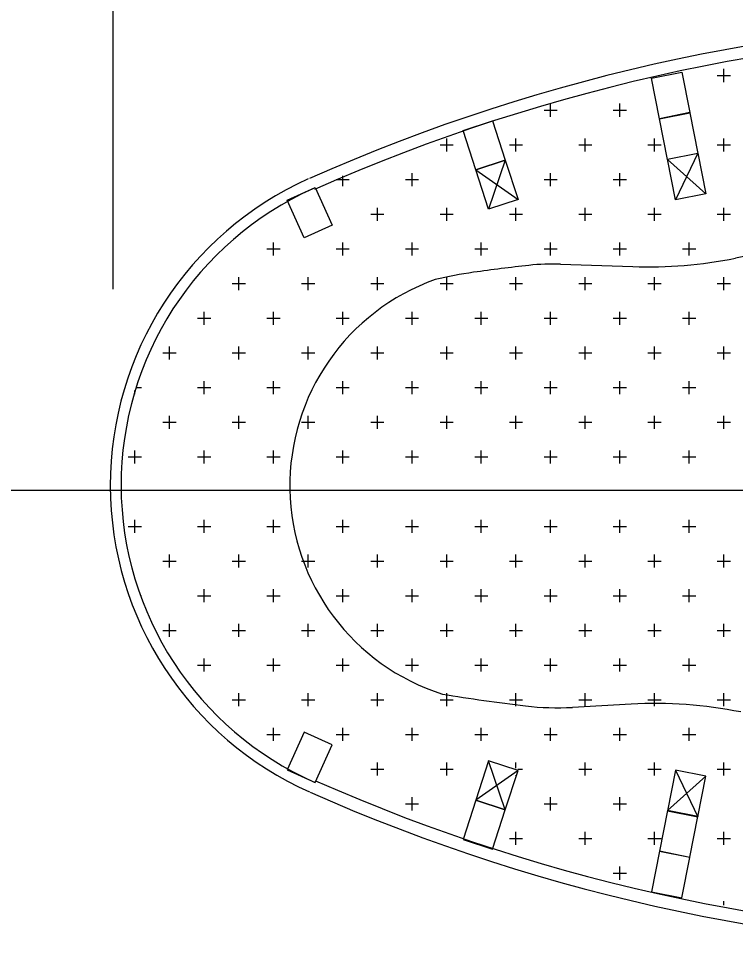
# Model space of a CAD drawing. Extents: x 1312564.2 to 1312581.5, y 1207298.4 to 1207352.6.
# Drawn here: x 1312577.576 to 1312578.225, y 1207304.871 to 1207305.715 of the extents above; entities that cross this region are included whole.
import ezdxf

# ---------------------------------------------------------------- set-up
doc = ezdxf.new("R2010")
doc.units = 0
for name, color, linetype in [('Level 10', 7, 'Continuous'), ('Level 15', 7, 'Continuous'), ('Level 2', 7, 'Continuous'), ('Level 21', 7, 'Continuous'), ('Level 8', 7, 'Continuous')]:
    doc.layers.add(name, color=color, linetype=linetype)

msp = doc.modelspace()

# ---------------------------------------------------------------- linework, layer by layer
at = {"layer": 'Level 10'}
for centre, radius, start, end in [((1312578.52133, 1207304.03357), 1.66997, 90.01657, 113.93173), ((1312577.96265, 1207305.29266), 0.29371, 114.17352, 246.08075), ((1312578.51929, 1207306.55185), 1.66887, 246.15921, 270.06709)]:
    msp.add_arc(centre, radius, start, end, dxfattribs=at)
at = {"layer": 'Level 15'}
for p, q in [((1312577.66152, 1207306.45178), (1312577.66152, 1207305.46979)), ((1312579.03428, 1207305.28767), (1312575.34072, 1207305.28767))]:
    msp.add_line(p, q, dxfattribs=at)
at = {"layer": 'Level 2'}
for p, q in [((1312578.06659, 1207305.49249), (1312578.132, 1207305.49025)), ((1312578.13046, 1207305.09457), (1312578.0774, 1207305.09169))]:
    msp.add_line(p, q, dxfattribs=at)
for centre, radius, start, end in [((1312578.52133, 1207304.03357), 1.49408, 90.01657, 101.44681), ((1312578.21105, 1207303.91591), 1.58499, 96.26908, 98.09076), ((1312578.05974, 1207305.29329), 0.19932, 88.03032, 96.26908), ((1312578.1457, 1207305.88865), 0.39864, 268.03032, 281.44681), ((1312578.04409, 1207305.09045), 0.39864, 98.09076, 103.16876), ((1312578.0194, 1207305.29225), 0.19774, 109.53706, 252.44905), ((1312578.21394, 1207306.62116), 1.53859, 260.49105, 263.31851), ((1312578.15204, 1207304.69651), 0.39864, 78.76835, 93.10306), ((1312578.06392, 1207305.34048), 0.24915, 263.31851, 273.10306)]:
    msp.add_arc(centre, radius, start, end, dxfattribs=at)
at = {"layer": 'Level 21'}
for p, q in [((1312578.21444, 1207305.65705), (1312578.21444, 1207305.66901)), ((1312578.20846, 1207305.66303), (1312578.22042, 1207305.66303)), ((1312578.05765, 1207305.6257), (1312578.05765, 1207305.63766)), ((1312578.12037, 1207305.6257), (1312578.12037, 1207305.63766)), ((1312578.05167, 1207305.63168), (1312578.06363, 1207305.63168)), ((1312578.11439, 1207305.63168), (1312578.12635, 1207305.63168)), ((1312577.9576, 1207305.60032), (1312577.96956, 1207305.60032)), ((1312577.96358, 1207305.60032), (1312577.96358, 1207305.6063)), ((1312577.96358, 1207305.59434), (1312577.96358, 1207305.60032)), ((1312578.02032, 1207305.60032), (1312578.0263, 1207305.60032)), ((1312578.0263, 1207305.60032), (1312578.0263, 1207305.6063)), ((1312578.0263, 1207305.59434), (1312578.0263, 1207305.60032)), ((1312578.0263, 1207305.60032), (1312578.03228, 1207305.60032)), ((1312578.08303, 1207305.60032), (1312578.09499, 1207305.60032)), ((1312578.08901, 1207305.60032), (1312578.08901, 1207305.6063)), ((1312578.08901, 1207305.59434), (1312578.08901, 1207305.60032)), ((1312578.14574, 1207305.60032), (1312578.1577, 1207305.60032)), ((1312578.15172, 1207305.60032), (1312578.15172, 1207305.6063)), ((1312578.15172, 1207305.59434), (1312578.15172, 1207305.60032)), ((1312578.20846, 1207305.60032), (1312578.22042, 1207305.60032)), ((1312578.21444, 1207305.60032), (1312578.21444, 1207305.6063)), ((1312578.21444, 1207305.59434), (1312578.21444, 1207305.60032)), ((1312577.93223, 1207305.56298), (1312577.93223, 1207305.57494)), ((1312578.05765, 1207305.56298), (1312578.05765, 1207305.57494)), ((1312578.12037, 1207305.56298), (1312578.12037, 1207305.57494)), ((1312577.86353, 1207305.56896), (1312577.87549, 1207305.56896)), ((1312577.86951, 1207305.56298), (1312577.86951, 1207305.57249)), ((1312577.92625, 1207305.56896), (1312577.93821, 1207305.56896)), ((1312578.05167, 1207305.56896), (1312578.06363, 1207305.56896)), ((1312578.11439, 1207305.56896), (1312578.12635, 1207305.56896)), ((1312577.90087, 1207305.53163), (1312577.90087, 1207305.54359)), ((1312577.96358, 1207305.53163), (1312577.96358, 1207305.54359)), ((1312578.0263, 1207305.53163), (1312578.0263, 1207305.54359)), ((1312578.08901, 1207305.53163), (1312578.08901, 1207305.54359)), ((1312578.15172, 1207305.53163), (1312578.15172, 1207305.54359)), ((1312578.21444, 1207305.53163), (1312578.21444, 1207305.54359)), ((1312577.89489, 1207305.53761), (1312577.90685, 1207305.53761)), ((1312577.9576, 1207305.53761), (1312577.96956, 1207305.53761)), ((1312578.02032, 1207305.53761), (1312578.0263, 1207305.53761)), ((1312578.0263, 1207305.53761), (1312578.03228, 1207305.53761)), ((1312578.08303, 1207305.53761), (1312578.09499, 1207305.53761)), ((1312578.14574, 1207305.53761), (1312578.1577, 1207305.53761)), ((1312578.20846, 1207305.53761), (1312578.22042, 1207305.53761)), ((1312577.8068, 1207305.50027), (1312577.8068, 1207305.51223)), ((1312577.86951, 1207305.50027), (1312577.86951, 1207305.51223)), ((1312577.93223, 1207305.50027), (1312577.93223, 1207305.51223)), ((1312577.99494, 1207305.50027), (1312577.99494, 1207305.51223)), ((1312578.05765, 1207305.50027), (1312578.05765, 1207305.51223)), ((1312578.12037, 1207305.50027), (1312578.12037, 1207305.51223)), ((1312578.18308, 1207305.50027), (1312578.18308, 1207305.51223)), ((1312577.80082, 1207305.50625), (1312577.81278, 1207305.50625)), ((1312577.86353, 1207305.50625), (1312577.87549, 1207305.50625)), ((1312577.92625, 1207305.50625), (1312577.93821, 1207305.50625)), ((1312577.98896, 1207305.50625), (1312578.00092, 1207305.50625)), ((1312578.05167, 1207305.50625), (1312578.06363, 1207305.50625)), ((1312578.11439, 1207305.50625), (1312578.12635, 1207305.50625)), ((1312578.1771, 1207305.50625), (1312578.18906, 1207305.50625)), ((1312577.76946, 1207305.47489), (1312577.78142, 1207305.47489)), ((1312577.77544, 1207305.46891), (1312577.77544, 1207305.48087)), ((1312577.83218, 1207305.47489), (1312577.84414, 1207305.47489)), ((1312577.83816, 1207305.46891), (1312577.83816, 1207305.48087)), ((1312577.89489, 1207305.47489), (1312577.90685, 1207305.47489)), ((1312577.90087, 1207305.46891), (1312577.90087, 1207305.48087)), ((1312577.9576, 1207305.47489), (1312577.96956, 1207305.47489)), ((1312577.96358, 1207305.46891), (1312577.96358, 1207305.48087)), ((1312578.02032, 1207305.47489), (1312578.0263, 1207305.47489)), ((1312578.0263, 1207305.46891), (1312578.0263, 1207305.48087)), ((1312578.0263, 1207305.47489), (1312578.03228, 1207305.47489)), ((1312578.08303, 1207305.47489), (1312578.09499, 1207305.47489)), ((1312578.08901, 1207305.46891), (1312578.08901, 1207305.48087)), ((1312578.14574, 1207305.47489), (1312578.1577, 1207305.47489)), ((1312578.15172, 1207305.46891), (1312578.15172, 1207305.48087)), ((1312578.20846, 1207305.47489), (1312578.22042, 1207305.47489)), ((1312578.21444, 1207305.46891), (1312578.21444, 1207305.48087)), ((1312577.74409, 1207305.43756), (1312577.74409, 1207305.44952)), ((1312577.8068, 1207305.43756), (1312577.8068, 1207305.44952)), ((1312577.86951, 1207305.43756), (1312577.86951, 1207305.44952)), ((1312577.93223, 1207305.43756), (1312577.93223, 1207305.44952)), ((1312577.99494, 1207305.43756), (1312577.99494, 1207305.44952)), ((1312578.05765, 1207305.43756), (1312578.05765, 1207305.44952)), ((1312578.12037, 1207305.43756), (1312578.12037, 1207305.44952)), ((1312578.18308, 1207305.43756), (1312578.18308, 1207305.44952)), ((1312577.73811, 1207305.44354), (1312577.75007, 1207305.44354)), ((1312577.80082, 1207305.44354), (1312577.81278, 1207305.44354)), ((1312577.86353, 1207305.44354), (1312577.87549, 1207305.44354)), ((1312577.92625, 1207305.44354), (1312577.93821, 1207305.44354)), ((1312577.98896, 1207305.44354), (1312578.00092, 1207305.44354)), ((1312578.05167, 1207305.44354), (1312578.06363, 1207305.44354)), ((1312578.11439, 1207305.44354), (1312578.12635, 1207305.44354)), ((1312578.1771, 1207305.44354), (1312578.18906, 1207305.44354)), ((1312577.71273, 1207305.4062), (1312577.71273, 1207305.41816)), ((1312577.77544, 1207305.4062), (1312577.77544, 1207305.41816)), ((1312577.83816, 1207305.4062), (1312577.83816, 1207305.41816)), ((1312577.90087, 1207305.4062), (1312577.90087, 1207305.41816)), ((1312577.96358, 1207305.4062), (1312577.96358, 1207305.41816)), ((1312578.0263, 1207305.4062), (1312578.0263, 1207305.41816)), ((1312578.08901, 1207305.4062), (1312578.08901, 1207305.41816)), ((1312578.15172, 1207305.4062), (1312578.15172, 1207305.41816)), ((1312578.21444, 1207305.4062), (1312578.21444, 1207305.41816)), ((1312577.70675, 1207305.41218), (1312577.71871, 1207305.41218)), ((1312577.76946, 1207305.41218), (1312577.78142, 1207305.41218)), ((1312577.83218, 1207305.41218), (1312577.84414, 1207305.41218)), ((1312577.89489, 1207305.41218), (1312577.90685, 1207305.41218)), ((1312577.9576, 1207305.41218), (1312577.96956, 1207305.41218)), ((1312578.02032, 1207305.41218), (1312578.0263, 1207305.41218)), ((1312578.0263, 1207305.41218), (1312578.03228, 1207305.41218)), ((1312578.08303, 1207305.41218), (1312578.09499, 1207305.41218)), ((1312578.14574, 1207305.41218), (1312578.1577, 1207305.41218)), ((1312578.20846, 1207305.41218), (1312578.22042, 1207305.41218)), ((1312577.68219, 1207305.38082), (1312577.68735, 1207305.38082)), ((1312577.73811, 1207305.38082), (1312577.75007, 1207305.38082)), ((1312577.74409, 1207305.37484), (1312577.74409, 1207305.3868)), ((1312577.80082, 1207305.38082), (1312577.81278, 1207305.38082)), ((1312577.8068, 1207305.37484), (1312577.8068, 1207305.3868)), ((1312577.86353, 1207305.38082), (1312577.87549, 1207305.38082)), ((1312577.86951, 1207305.37484), (1312577.86951, 1207305.3868)), ((1312577.92625, 1207305.38082), (1312577.93821, 1207305.38082)), ((1312577.93223, 1207305.37484), (1312577.93223, 1207305.3868)), ((1312577.98896, 1207305.38082), (1312578.00092, 1207305.38082)), ((1312577.99494, 1207305.37484), (1312577.99494, 1207305.3868)), ((1312578.05167, 1207305.38082), (1312578.06363, 1207305.38082)), ((1312578.05765, 1207305.37484), (1312578.05765, 1207305.3868)), ((1312578.11439, 1207305.38082), (1312578.12635, 1207305.38082)), ((1312578.12037, 1207305.37484), (1312578.12037, 1207305.3868)), ((1312578.1771, 1207305.38082), (1312578.18906, 1207305.38082)), ((1312578.18308, 1207305.37484), (1312578.18308, 1207305.3868)), ((1312577.68137, 1207305.37484), (1312577.68137, 1207305.37823)), ((1312577.71273, 1207305.34349), (1312577.71273, 1207305.35545)), ((1312577.77544, 1207305.34349), (1312577.77544, 1207305.35545)), ((1312577.83816, 1207305.34349), (1312577.83816, 1207305.35545)), ((1312577.90087, 1207305.34349), (1312577.90087, 1207305.35545)), ((1312577.96358, 1207305.34349), (1312577.96358, 1207305.35545)), ((1312578.0263, 1207305.34349), (1312578.0263, 1207305.35545)), ((1312578.08901, 1207305.34349), (1312578.08901, 1207305.35545)), ((1312578.15172, 1207305.34349), (1312578.15172, 1207305.35545)), ((1312578.21444, 1207305.34349), (1312578.21444, 1207305.35545)), ((1312577.70675, 1207305.34947), (1312577.71871, 1207305.34947)), ((1312577.76946, 1207305.34947), (1312577.78142, 1207305.34947)), ((1312577.83218, 1207305.34947), (1312577.84414, 1207305.34947)), ((1312577.89489, 1207305.34947), (1312577.90685, 1207305.34947)), ((1312577.9576, 1207305.34947), (1312577.96956, 1207305.34947)), ((1312578.02032, 1207305.34947), (1312578.0263, 1207305.34947)), ((1312578.0263, 1207305.34947), (1312578.03228, 1207305.34947)), ((1312578.08303, 1207305.34947), (1312578.09499, 1207305.34947)), ((1312578.14574, 1207305.34947), (1312578.1577, 1207305.34947)), ((1312578.20846, 1207305.34947), (1312578.22042, 1207305.34947)), ((1312577.68137, 1207305.31213), (1312577.68137, 1207305.32409)), ((1312577.74409, 1207305.31213), (1312577.74409, 1207305.32409)), ((1312577.8068, 1207305.31213), (1312577.8068, 1207305.32409)), ((1312577.86951, 1207305.31213), (1312577.86951, 1207305.32409)), ((1312577.93223, 1207305.31213), (1312577.93223, 1207305.32409)), ((1312577.99494, 1207305.31213), (1312577.99494, 1207305.32409)), ((1312578.05765, 1207305.31213), (1312578.05765, 1207305.32409)), ((1312578.12037, 1207305.31213), (1312578.12037, 1207305.32409)), ((1312578.18308, 1207305.31213), (1312578.18308, 1207305.32409)), ((1312577.67539, 1207305.31811), (1312577.68735, 1207305.31811)), ((1312577.73811, 1207305.31811), (1312577.75007, 1207305.31811)), ((1312577.80082, 1207305.31811), (1312577.81278, 1207305.31811)), ((1312577.86353, 1207305.31811), (1312577.87549, 1207305.31811)), ((1312577.92625, 1207305.31811), (1312577.93821, 1207305.31811)), ((1312577.98896, 1207305.31811), (1312578.00092, 1207305.31811)), ((1312578.05167, 1207305.31811), (1312578.06363, 1207305.31811)), ((1312578.11439, 1207305.31811), (1312578.12635, 1207305.31811)), ((1312578.1771, 1207305.31811), (1312578.18906, 1207305.31811)), ((1312577.67539, 1207305.2554), (1312577.68735, 1207305.2554)), ((1312577.68137, 1207305.24942), (1312577.68137, 1207305.26138)), ((1312577.73811, 1207305.2554), (1312577.75007, 1207305.2554)), ((1312577.74409, 1207305.24942), (1312577.74409, 1207305.26138)), ((1312577.80082, 1207305.2554), (1312577.81278, 1207305.2554)), ((1312577.8068, 1207305.24942), (1312577.8068, 1207305.26138)), ((1312577.86353, 1207305.2554), (1312577.87549, 1207305.2554)), ((1312577.86951, 1207305.24942), (1312577.86951, 1207305.26138)), ((1312577.92625, 1207305.2554), (1312577.93821, 1207305.2554)), ((1312577.93223, 1207305.24942), (1312577.93223, 1207305.26138)), ((1312577.98896, 1207305.2554), (1312578.00092, 1207305.2554)), ((1312577.99494, 1207305.24942), (1312577.99494, 1207305.26138)), ((1312578.05167, 1207305.2554), (1312578.06363, 1207305.2554)), ((1312578.05765, 1207305.24942), (1312578.05765, 1207305.26138)), ((1312578.11439, 1207305.2554), (1312578.12635, 1207305.2554)), ((1312578.12037, 1207305.24942), (1312578.12037, 1207305.26138)), ((1312578.1771, 1207305.2554), (1312578.18906, 1207305.2554)), ((1312578.18308, 1207305.24942), (1312578.18308, 1207305.26138)), ((1312577.71273, 1207305.22404), (1312577.71273, 1207305.23002)), ((1312577.77544, 1207305.22404), (1312577.77544, 1207305.23002)), ((1312577.83816, 1207305.22404), (1312577.83816, 1207305.23002)), ((1312577.90087, 1207305.22404), (1312577.90087, 1207305.23002)), ((1312577.96358, 1207305.22404), (1312577.96358, 1207305.23002)), ((1312578.0263, 1207305.22404), (1312578.0263, 1207305.23002)), ((1312578.08901, 1207305.22404), (1312578.08901, 1207305.23002)), ((1312578.15172, 1207305.22404), (1312578.15172, 1207305.23002)), ((1312578.21444, 1207305.22404), (1312578.21444, 1207305.23002)), ((1312577.70675, 1207305.22404), (1312577.71871, 1207305.22404)), ((1312577.71273, 1207305.21806), (1312577.71273, 1207305.22404)), ((1312577.76946, 1207305.22404), (1312577.78142, 1207305.22404)), ((1312577.77544, 1207305.21806), (1312577.77544, 1207305.22404)), ((1312577.83218, 1207305.22404), (1312577.84414, 1207305.22404)), ((1312577.83816, 1207305.21806), (1312577.83816, 1207305.22404)), ((1312577.89489, 1207305.22404), (1312577.90685, 1207305.22404)), ((1312577.90087, 1207305.21806), (1312577.90087, 1207305.22404)), ((1312577.9576, 1207305.22404), (1312577.96956, 1207305.22404)), ((1312577.96358, 1207305.21806), (1312577.96358, 1207305.22404)), ((1312578.02032, 1207305.22404), (1312578.0263, 1207305.22404)), ((1312578.0263, 1207305.21806), (1312578.0263, 1207305.22404)), ((1312578.0263, 1207305.22404), (1312578.03228, 1207305.22404)), ((1312578.08303, 1207305.22404), (1312578.09499, 1207305.22404)), ((1312578.08901, 1207305.21806), (1312578.08901, 1207305.22404)), ((1312578.14574, 1207305.22404), (1312578.1577, 1207305.22404)), ((1312578.15172, 1207305.21806), (1312578.15172, 1207305.22404)), ((1312578.20846, 1207305.22404), (1312578.22042, 1207305.22404)), ((1312578.21444, 1207305.21806), (1312578.21444, 1207305.22404)), ((1312577.74409, 1207305.1867), (1312577.74409, 1207305.19866)), ((1312577.8068, 1207305.1867), (1312577.8068, 1207305.19866)), ((1312577.86951, 1207305.1867), (1312577.86951, 1207305.19866)), ((1312577.93223, 1207305.1867), (1312577.93223, 1207305.19866)), ((1312577.99494, 1207305.1867), (1312577.99494, 1207305.19866)), ((1312578.05765, 1207305.1867), (1312578.05765, 1207305.19866)), ((1312578.12037, 1207305.1867), (1312578.12037, 1207305.19866)), ((1312578.18308, 1207305.1867), (1312578.18308, 1207305.19866)), ((1312577.68714, 1207305.19268), (1312577.68735, 1207305.19268)), ((1312577.73811, 1207305.19268), (1312577.75007, 1207305.19268)), ((1312577.80082, 1207305.19268), (1312577.81278, 1207305.19268)), ((1312577.86353, 1207305.19268), (1312577.87549, 1207305.19268)), ((1312577.92625, 1207305.19268), (1312577.93821, 1207305.19268)), ((1312577.98896, 1207305.19268), (1312578.00092, 1207305.19268)), ((1312578.05167, 1207305.19268), (1312578.06363, 1207305.19268)), ((1312578.11439, 1207305.19268), (1312578.12635, 1207305.19268)), ((1312578.1771, 1207305.19268), (1312578.18906, 1207305.19268)), ((1312577.70675, 1207305.16133), (1312577.71871, 1207305.16133)), ((1312577.71273, 1207305.15535), (1312577.71273, 1207305.16731)), ((1312577.76946, 1207305.16133), (1312577.78142, 1207305.16133)), ((1312577.77544, 1207305.15535), (1312577.77544, 1207305.16731)), ((1312577.83218, 1207305.16133), (1312577.84414, 1207305.16133)), ((1312577.83816, 1207305.15535), (1312577.83816, 1207305.16731)), ((1312577.89489, 1207305.16133), (1312577.90685, 1207305.16133)), ((1312577.90087, 1207305.15535), (1312577.90087, 1207305.16731)), ((1312577.9576, 1207305.16133), (1312577.96956, 1207305.16133)), ((1312577.96358, 1207305.15535), (1312577.96358, 1207305.16731)), ((1312578.02032, 1207305.16133), (1312578.0263, 1207305.16133)), ((1312578.0263, 1207305.15535), (1312578.0263, 1207305.16731)), ((1312578.0263, 1207305.16133), (1312578.03228, 1207305.16133)), ((1312578.08303, 1207305.16133), (1312578.09499, 1207305.16133)), ((1312578.08901, 1207305.15535), (1312578.08901, 1207305.16731)), ((1312578.14574, 1207305.16133), (1312578.1577, 1207305.16133)), ((1312578.15172, 1207305.15535), (1312578.15172, 1207305.16731)), ((1312578.20846, 1207305.16133), (1312578.22042, 1207305.16133)), ((1312578.21444, 1207305.15535), (1312578.21444, 1207305.16731)), ((1312577.74409, 1207305.12399), (1312577.74409, 1207305.13595)), ((1312577.8068, 1207305.12399), (1312577.8068, 1207305.13595)), ((1312577.86951, 1207305.12399), (1312577.86951, 1207305.13595)), ((1312577.93223, 1207305.12399), (1312577.93223, 1207305.13595)), ((1312577.99494, 1207305.12399), (1312577.99494, 1207305.13595)), ((1312578.05765, 1207305.12399), (1312578.05765, 1207305.13595)), ((1312578.12037, 1207305.12399), (1312578.12037, 1207305.13595)), ((1312578.18308, 1207305.12399), (1312578.18308, 1207305.13595)), ((1312577.73811, 1207305.12997), (1312577.75007, 1207305.12997)), ((1312577.80082, 1207305.12997), (1312577.81278, 1207305.12997)), ((1312577.86353, 1207305.12997), (1312577.87549, 1207305.12997)), ((1312577.92625, 1207305.12997), (1312577.93821, 1207305.12997)), ((1312577.98896, 1207305.12997), (1312578.00092, 1207305.12997)), ((1312578.05167, 1207305.12997), (1312578.06363, 1207305.12997)), ((1312578.11439, 1207305.12997), (1312578.12635, 1207305.12997)), ((1312578.1771, 1207305.12997), (1312578.18906, 1207305.12997)), ((1312577.77544, 1207305.09263), (1312577.77544, 1207305.10459)), ((1312577.83816, 1207305.09263), (1312577.83816, 1207305.10459)), ((1312577.90087, 1207305.09263), (1312577.90087, 1207305.10459)), ((1312577.96358, 1207305.09263), (1312577.96358, 1207305.10459)), ((1312578.0263, 1207305.09263), (1312578.0263, 1207305.10459)), ((1312578.08901, 1207305.09263), (1312578.08901, 1207305.10459)), ((1312578.15172, 1207305.09263), (1312578.15172, 1207305.10459)), ((1312578.21444, 1207305.09263), (1312578.21444, 1207305.10459)), ((1312577.76946, 1207305.09861), (1312577.78142, 1207305.09861)), ((1312577.83218, 1207305.09861), (1312577.84414, 1207305.09861)), ((1312577.89489, 1207305.09861), (1312577.90685, 1207305.09861)), ((1312577.9576, 1207305.09861), (1312577.96956, 1207305.09861)), ((1312578.02032, 1207305.09861), (1312578.0263, 1207305.09861)), ((1312578.0263, 1207305.09861), (1312578.03228, 1207305.09861)), ((1312578.08303, 1207305.09861), (1312578.09499, 1207305.09861)), ((1312578.14574, 1207305.09861), (1312578.1577, 1207305.09861)), ((1312578.20846, 1207305.09861), (1312578.22042, 1207305.09861)), ((1312577.8068, 1207305.06128), (1312577.8068, 1207305.07324)), ((1312577.86951, 1207305.06128), (1312577.86951, 1207305.07324)), ((1312577.93223, 1207305.06128), (1312577.93223, 1207305.07324)), ((1312577.99494, 1207305.06128), (1312577.99494, 1207305.07324)), ((1312578.05765, 1207305.06128), (1312578.05765, 1207305.07324)), ((1312578.12037, 1207305.06128), (1312578.12037, 1207305.07324)), ((1312578.18308, 1207305.06128), (1312578.18308, 1207305.07324)), ((1312577.80082, 1207305.06726), (1312577.81278, 1207305.06726)), ((1312577.86353, 1207305.06726), (1312577.87549, 1207305.06726)), ((1312577.92625, 1207305.06726), (1312577.93821, 1207305.06726)), ((1312577.98896, 1207305.06726), (1312578.00092, 1207305.06726)), ((1312578.05167, 1207305.06726), (1312578.06363, 1207305.06726)), ((1312578.11439, 1207305.06726), (1312578.12635, 1207305.06726)), ((1312578.1771, 1207305.06726), (1312578.18906, 1207305.06726)), ((1312577.89489, 1207305.0359), (1312577.90685, 1207305.0359)), ((1312577.90087, 1207305.02992), (1312577.90087, 1207305.04188)), ((1312577.9576, 1207305.0359), (1312577.96956, 1207305.0359)), ((1312577.96358, 1207305.02992), (1312577.96358, 1207305.04188)), ((1312578.0263, 1207305.03674), (1312578.0263, 1207305.04188)), ((1312578.02811, 1207305.0359), (1312578.03228, 1207305.0359)), ((1312578.08303, 1207305.0359), (1312578.09499, 1207305.0359)), ((1312578.08901, 1207305.02992), (1312578.08901, 1207305.04188)), ((1312578.14574, 1207305.0359), (1312578.1577, 1207305.0359)), ((1312578.15172, 1207305.02992), (1312578.15172, 1207305.04188)), ((1312578.20846, 1207305.0359), (1312578.22042, 1207305.0359)), ((1312578.21444, 1207305.02992), (1312578.21444, 1207305.04188)), ((1312578.0263, 1207305.02992), (1312578.0263, 1207305.03033)), ((1312577.93223, 1207304.99856), (1312577.93223, 1207305.01052)), ((1312578.05765, 1207304.99856), (1312578.05765, 1207305.01052)), ((1312578.12037, 1207304.99856), (1312578.12037, 1207305.01052)), ((1312577.92625, 1207305.00454), (1312577.93821, 1207305.00454)), ((1312578.05167, 1207305.00454), (1312578.06363, 1207305.00454)), ((1312578.11439, 1207305.00454), (1312578.12635, 1207305.00454)), ((1312578.0263, 1207304.96721), (1312578.0263, 1207304.97917)), ((1312578.08901, 1207304.96721), (1312578.08901, 1207304.97917)), ((1312578.15172, 1207304.96721), (1312578.15172, 1207304.97917)), ((1312578.21444, 1207304.96721), (1312578.21444, 1207304.97917)), ((1312578.02032, 1207304.97319), (1312578.0263, 1207304.97319)), ((1312578.0263, 1207304.97319), (1312578.03228, 1207304.97319)), ((1312578.08303, 1207304.97319), (1312578.09499, 1207304.97319)), ((1312578.14574, 1207304.97319), (1312578.1577, 1207304.97319)), ((1312578.20846, 1207304.97319), (1312578.22042, 1207304.97319)), ((1312578.12037, 1207304.93585), (1312578.12037, 1207304.94781)), ((1312578.11439, 1207304.94183), (1312578.12635, 1207304.94183)), ((1312578.21444, 1207304.91281), (1312578.21444, 1207304.91645))]:
    msp.add_line(p, q, dxfattribs=at)
at = {"layer": 'Level 8'}
for p, q in [((1312578.19091, 1207305.59289), (1312578.17075, 1207305.55076)), ((1312578.01664, 1207305.58649), (1312578.00153, 1207305.54229)), ((1312578.16348, 1207305.58717), (1312578.19822, 1207305.55624)), ((1312577.98999, 1207305.57784), (1312578.02818, 1207305.55094)), ((1312578.01664, 1207304.9991), (1312578.00153, 1207305.0433)), ((1312578.17075, 1207305.03483), (1312578.19091, 1207304.9927)), ((1312578.02818, 1207305.03464), (1312577.98999, 1207305.00775)), ((1312578.19822, 1207305.02935), (1312578.16348, 1207304.99842))]:
    msp.add_line(p, q, dxfattribs=at)
for points in [[(1312578.1488, 1207305.66071), (1312578.17627, 1207305.66619), (1312578.18359, 1207305.62954), (1312578.15612, 1207305.62406)], [(1312578.15617, 1207305.62382), (1312578.18364, 1207305.6293), (1312578.19095, 1207305.59265), (1312578.16348, 1207305.58717)], [(1312577.97845, 1207305.61338), (1312578.00509, 1207305.62203), (1312578.01664, 1207305.58649), (1312577.98999, 1207305.57784)], [(1312578.16343, 1207305.58741), (1312578.19091, 1207305.59289), (1312578.19822, 1207305.55624), (1312578.17075, 1207305.55076)], [(1312577.98999, 1207305.57784), (1312578.01664, 1207305.58649), (1312578.02818, 1207305.55094), (1312578.00153, 1207305.54229)], [(1312577.81909, 1207305.55045), (1312577.84462, 1207305.56198), (1312577.86, 1207305.52792), (1312577.83447, 1207305.51639)], [(1312577.81909, 1207305.03514), (1312577.84462, 1207305.02361), (1312577.86, 1207305.05767), (1312577.83447, 1207305.0692)], [(1312577.98999, 1207305.00775), (1312578.01664, 1207304.9991), (1312578.02818, 1207305.03464), (1312578.00153, 1207305.0433)], [(1312578.16343, 1207304.99818), (1312578.19091, 1207304.9927), (1312578.19822, 1207305.02935), (1312578.17075, 1207305.03483)], [(1312577.97845, 1207304.97221), (1312578.00509, 1207304.96355), (1312578.01664, 1207304.9991), (1312577.98999, 1207305.00775)], [(1312578.15617, 1207304.96177), (1312578.18364, 1207304.95629), (1312578.19095, 1207304.99293), (1312578.16348, 1207304.99842)], [(1312578.1488, 1207304.92488), (1312578.17627, 1207304.9194), (1312578.18359, 1207304.95605), (1312578.15612, 1207304.96153)]]:
    msp.add_lwpolyline(points, close=True, dxfattribs=at)
for centre, radius, start, end in [((1312578.52133, 1207304.03357), 1.68092, 90.01657, 113.93173), ((1312577.96265, 1207305.29266), 0.30352, 114.17352, 246.08075), ((1312578.52049, 1207306.55195), 1.68092, 246.12297, 270.03085)]:
    msp.add_arc(centre, radius, start, end, dxfattribs=at)

doc.saveas('drawing.dxf')
